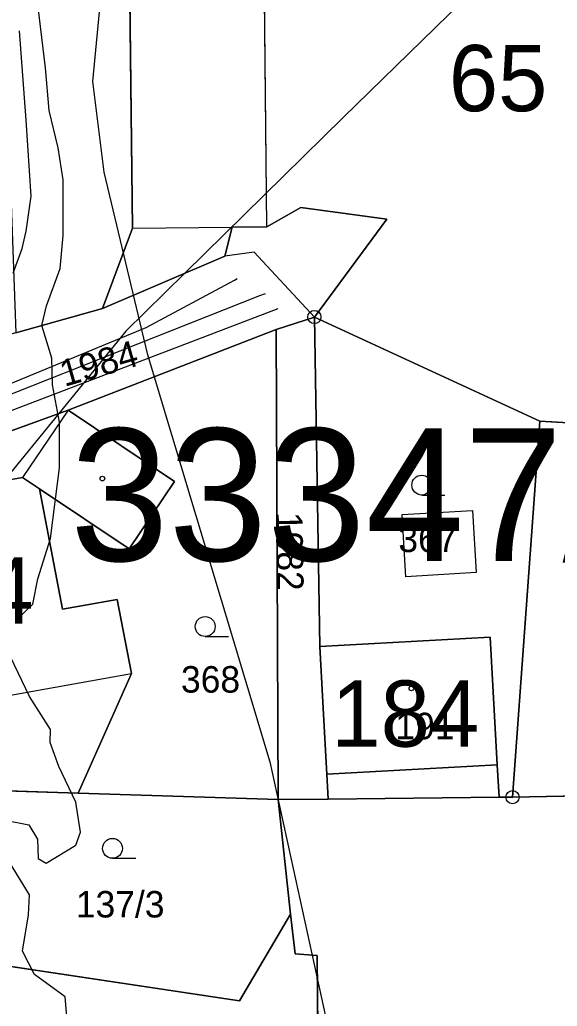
# Model space of a CAD drawing. Extents: x -706130 to -698555, y -971544 to -967260.
# Drawn here: x -704275.1 to -704234.5, y -970113.8 to -970039.3 of the extents above; entities that cross this region are included whole.
import ezdxf

# ---------------------------------------------------------------- set-up
doc = ezdxf.new("R2010")
doc.units = 0
for name, color, linetype in [('_Doplněk budov pro zastavěnost', 7, 'Continuous'), ('BPEJ hranice S', 7, 'Continuous'), ('BPEJ I-II trida ochrany S', 7, 'Continuous'), ('Docházková izochrona - BUS S', 7, 'Continuous'), ('Docházková izochrona - VLAK N', 7, 'Continuous'), ('Hranice intravilán', 7, 'Continuous'), ('Kanalizace_stoka bez rozlišení N', 7, 'Continuous'), ('KN_Budovy', 7, 'Continuous'), ('KN_Budovy_cisla_domovni', 7, 'Continuous'), ('KN_Hranice_parcel', 7, 'Continuous'), ('KN_Hranice_parcel_vnitrni_kresba', 7, 'Continuous'), ('KN_Parcelni cisla', 7, 'Continuous'), ('KN_Polygon parcely', 7, 'Continuous'), ('KN_POZEMKY_13_ZASTAVENA PLOCHA', 7, 'Continuous'), ('KN_POZEMKY_14_OSTATNI PLOCHA', 7, 'Continuous'), ('KN_POZEMKY_5_ZAHRADA', 7, 'Continuous'), ('KN_POZEMKY_7_TTP', 7, 'Continuous'), ('KN_VYUZITI_17_ostatni plocha_ostatni komunikace', 7, 'Continuous'), ('KN_Věcná břemena k části', 7, 'Continuous'), ('KN_Značky bodu BP', 7, 'Continuous'), ('KN_Značky budov', 7, 'Continuous'), ('KN_Značky kultur', 7, 'Continuous'), ('Nemovité kulturní památky popis', 7, 'Continuous'), ('Nemovité kulturní památky S', 7, 'Continuous'), ('Plynovody STL S', 7, 'Continuous'), ('Vodovodní řady - rozváděcí S', 7, 'Continuous'), ('VÝŠKOPIS_vrstevnice hlavní', 7, 'Continuous'), ('Záplavové území stanovene S', 7, 'Continuous'), ('Záplavového území_aktivní zóna S', 7, 'Continuous')]:
    doc.layers.add(name, color=color, linetype=linetype)

msp = doc.modelspace()

# ---------------------------------------------------------------- linework, layer by layer
at = {"layer": '_Doplněk budov pro zastavěnost'}
for p, q in [((-704271.47, -970068.76), (-704274.9, -970073.85)), ((-704274.9, -970073.85), (-704273.63, -970074.7))]:
    msp.add_line(p, q, dxfattribs=at)
msp.add_lwpolyline([(-704273.63, -970074.7), (-704266.86, -970079.24), (-704263.44, -970074.15), (-704271.47, -970068.76)], dxfattribs=at)
msp.add_lwpolyline([(-704246.24, -970076.66), (-704240.94, -970076.35), (-704240.66, -970081.03), (-704245.97, -970081.35)], close=True, dxfattribs=at)
at = {"layer": 'BPEJ hranice S'}
msp.add_lwpolyline([(-704231.944, -970030.101), (-704236.746, -970033.05), (-704250.684, -970046.683), (-704262.658, -970058.435), (-704267.099, -970062.795), (-704272.175, -970069.016), (-704289.09, -970089.752), (-704292.154, -970094.088), (-704301.02, -970106.64), (-704305.506, -970112.991), (-704308.371, -970116.142), (-704315.893, -970124.421), (-704317.877, -970126.604), (-704320.992, -970130.033), (-704322.312, -970131.353), (-704329.974, -970139.019)], dxfattribs=at)
at = {"layer": 'BPEJ I-II trida ochrany S'}
for p, q in [((-704266.6, -970055.02), (-704266.92, -970026.98)), ((-704268.88, -970061.09), (-704266.6, -970055.02)), ((-704275.4, -970062.93), (-704268.88, -970061.09)), ((-704235.85, -970069.61), (-704252.87, -970061.74)), ((-704252.87, -970061.74), (-704252.46, -970086.63)), ((-704255.75, -970062.67), (-704271.47, -970068.76)), ((-704255.6, -970098.18), (-704255.75, -970062.67)), ((-704271.47, -970068.76), (-704263.44, -970074.15)), ((-704217.55, -970070.65), (-704235.85, -970069.61)), ((-704263.44, -970074.15), (-704266.86, -970079.24)), ((-704266.86, -970079.24), (-704273.63, -970074.7)), ((-704273.63, -970074.7), (-704271.88, -970083.8)), ((-704271.88, -970083.8), (-704267.76, -970083.06)), ((-704267.76, -970083.06), (-704266.68, -970088.65)), ((-704252.46, -970086.63), (-704239.59, -970085.92)), ((-704239.59, -970085.92), (-704239.06, -970095.56)), ((-704266.68, -970088.65), (-704270.7, -970097.69)), ((-704239.06, -970095.56), (-704238.92, -970098)), ((-704270.7, -970097.69), (-704280.16, -970097.38)), ((-704238.92, -970098), (-704251.82, -970098.14)), ((-704251.82, -970098.14), (-704255.6, -970098.18)), ((-704258.53, -970113.37), (-704254.66, -970106.84)), ((-704254.66, -970106.84), (-704254.33, -970109.82)), ((-704254.33, -970109.82), (-704252.65, -970109.96)), ((-704252.65, -970109.96), (-704252.61, -970117.28)), ((-704280.31, -970110.11), (-704258.53, -970113.37))]:
    msp.add_line(p, q, dxfattribs=at)
at = {"layer": 'Docházková izochrona - BUS S'}
msp.add_arc((-704361.829, -969946.93), 400, 155.51821, 17.33949, dxfattribs=at)
at = {"layer": 'Docházková izochrona - VLAK N'}
msp.add_circle((-704165.451, -969778.767), 800, dxfattribs=at)
at = {"layer": 'Hranice intravilán'}
msp.add_lwpolyline([(-704226.27, -970097.78), (-704237.91, -970097.99), (-704238.92, -970098), (-704251.82, -970098.14), (-704255.6, -970098.18), (-704254.66, -970106.84), (-704258.53, -970113.37), (-704280.31, -970110.11), (-704281.24, -970114.41), (-704249.26, -970126.19), (-704248.64, -970123.84), (-704243.56, -970125.14), (-704244.29, -970127.99), (-704247.64, -970141.18), (-704257.15, -970138.75), (-704260.52, -970150.22), (-704222.31, -970155.39)], dxfattribs=at)
at = {"layer": 'Kanalizace_stoka bez rozlišení N'}
msp.add_lwpolyline([(-704312.052, -970110.204), (-704285.646, -970072.578), (-704255.613, -970061.083)], dxfattribs=at)
at = {"layer": 'KN_Budovy'}
for points in [[(-704240.82, -970026.68), (-704256.74, -970026.86), (-704266.92, -970026.98), (-704266.6, -970055.02), (-704259.07, -970054.95), (-704256.47, -970054.92), (-704256.66, -970034.81), (-704240.66, -970034.65), (-704240.64, -970037.05), (-704224.22, -970037.42), (-704223.83, -970052.41), (-704228.82, -970052.55), (-704228.64, -970059.54), (-704223.61, -970059.41), (-704217.6, -970059.25), (-704210.5, -970059.06), (-704210.69, -970051.96), (-704210.81, -970047.51), (-704211.22, -970031.9), (-704215.88, -970032.03), (-704223.12, -970032.22), (-704223.16, -970030.62), (-704240.79, -970029.58)], [(-704284.59, -970073.54), (-704281.18, -970091.26), (-704268.79, -970089.03), (-704266.68, -970088.65), (-704267.76, -970083.06), (-704271.88, -970083.8), (-704273.63, -970074.7), (-704274.9, -970073.85), (-704277.83, -970074.38), (-704278.22, -970072.33)], [(-704239.59, -970085.92), (-704252.46, -970086.63), (-704252.15, -970092.21), (-704251.92, -970096.27), (-704239.06, -970095.56)]]:
    msp.add_lwpolyline(points, close=True, dxfattribs=at)
at = {"layer": 'KN_Hranice_parcel'}
for p, q in [((-704275.4, -970062.93), (-704268.88, -970061.09)), ((-704252.87, -970061.74), (-704255.75, -970062.67)), ((-704252.87, -970061.74), (-704235.85, -970069.61)), ((-704252.87, -970061.74), (-704252.46, -970086.63)), ((-704255.75, -970062.67), (-704271.47, -970068.76)), ((-704255.6, -970098.18), (-704255.75, -970062.67)), ((-704271.47, -970068.76), (-704284.59, -970073.54)), ((-704237.91, -970097.99), (-704235.85, -970069.61)), ((-704235.85, -970069.61), (-704217.55, -970070.65)), ((-704270.7, -970097.69), (-704255.6, -970098.18)), ((-704251.82, -970098.14), (-704238.92, -970098)), ((-704237.91, -970097.99), (-704238.92, -970098)), ((-704251.82, -970098.14), (-704255.6, -970098.18)), ((-704255.6, -970098.18), (-704254.66, -970106.84))]:
    msp.add_line(p, q, dxfattribs=at)
for points in [[(-704215.88, -970032.03), (-704223.12, -970032.22), (-704223.16, -970030.62), (-704240.79, -970029.58), (-704240.82, -970026.68), (-704256.74, -970026.86), (-704266.92, -970026.98), (-704266.6, -970055.02), (-704268.88, -970061.09)], [(-704268.88, -970061.09), (-704259.62, -970057.14), (-704259.07, -970054.95), (-704256.47, -970054.92), (-704253.88, -970053.48), (-704247.4, -970054.36), (-704252.87, -970061.74)], [(-704270.7, -970097.69), (-704266.68, -970088.65), (-704267.76, -970083.06), (-704271.88, -970083.8), (-704273.63, -970074.7), (-704266.86, -970079.24), (-704263.44, -970074.15), (-704271.47, -970068.76)], [(-704238.92, -970098), (-704239.06, -970095.56), (-704239.59, -970085.92), (-704252.46, -970086.63)], [(-704252.46, -970086.63), (-704252.15, -970092.21), (-704251.92, -970096.27), (-704251.82, -970098.14)], [(-704283.37, -970097.74), (-704280.16, -970097.38), (-704270.7, -970097.69)], [(-704217.43, -970098.39), (-704226.27, -970097.78), (-704237.91, -970097.99)], [(-704254.66, -970106.84), (-704258.53, -970113.37), (-704280.31, -970110.11)], [(-704254.66, -970106.84), (-704254.33, -970109.82), (-704252.65, -970109.96), (-704252.61, -970117.28), (-704211.05, -970124.6)]]:
    msp.add_lwpolyline(points, dxfattribs=at)
at = {"layer": 'KN_Hranice_parcel_vnitrni_kresba'}
for p, q in [((-704256.47, -970054.92), (-704256.66, -970034.81)), ((-704266.6, -970055.02), (-704259.07, -970054.95)), ((-704271.47, -970068.76), (-704274.9, -970073.85)), ((-704277.83, -970074.38), (-704274.9, -970073.85)), ((-704273.63, -970074.7), (-704274.9, -970073.85)), ((-704281.18, -970091.26), (-704268.79, -970089.03)), ((-704268.79, -970089.03), (-704266.68, -970088.65)), ((-704239.06, -970095.56), (-704251.92, -970096.27))]:
    msp.add_line(p, q, dxfattribs=at)
at = {"layer": 'KN_Polygon parcely'}
for points in [[(-704204.03, -970027.51), (-704215.51, -970008.81), (-704277, -970020.28), (-704276.73, -970027.47), (-704275.4, -970062.93), (-704268.88, -970061.09), (-704266.6, -970055.02), (-704266.92, -970026.98), (-704256.74, -970026.86), (-704240.82, -970026.68), (-704240.79, -970029.58), (-704223.16, -970030.62), (-704223.12, -970032.22), (-704215.88, -970032.03), (-704214.37, -970030.77), (-704211.41, -970029.39)], [(-704247.4, -970054.36), (-704252.87, -970061.74), (-704235.85, -970069.61), (-704217.55, -970070.65), (-704217.6, -970059.25), (-704210.5, -970059.06), (-704210.69, -970051.96), (-704210.81, -970047.51), (-704211.22, -970031.9), (-704215.88, -970032.03), (-704223.12, -970032.22), (-704223.16, -970030.62), (-704240.79, -970029.58), (-704240.82, -970026.68), (-704256.74, -970026.86), (-704266.92, -970026.98), (-704266.6, -970055.02), (-704268.88, -970061.09), (-704259.62, -970057.14), (-704259.07, -970054.95), (-704256.47, -970054.92), (-704253.88, -970053.48)], [(-704271.47, -970068.76), (-704255.75, -970062.67), (-704252.87, -970061.74), (-704247.4, -970054.36), (-704253.88, -970053.48), (-704256.47, -970054.92), (-704259.07, -970054.95), (-704259.62, -970057.14), (-704268.88, -970061.09), (-704275.4, -970062.93), (-704287.5, -970066.36), (-704284.59, -970073.54)], [(-704252.87, -970061.74), (-704255.75, -970062.67), (-704255.6, -970098.18), (-704251.82, -970098.14), (-704251.92, -970096.27), (-704252.15, -970092.21), (-704252.46, -970086.63)], [(-704252.87, -970061.74), (-704252.46, -970086.63), (-704239.59, -970085.92), (-704239.06, -970095.56), (-704238.92, -970098), (-704237.91, -970097.99), (-704235.85, -970069.61)], [(-704255.75, -970062.67), (-704271.47, -970068.76), (-704263.44, -970074.15), (-704266.86, -970079.24), (-704273.63, -970074.7), (-704271.88, -970083.8), (-704267.76, -970083.06), (-704266.68, -970088.65), (-704270.7, -970097.69), (-704255.6, -970098.18)], [(-704266.86, -970079.24), (-704263.44, -970074.15), (-704271.47, -970068.76), (-704284.59, -970073.54), (-704288.09, -970076.54), (-704299.28, -970094.67), (-704284.21, -970093.44), (-704283.91, -970097.8), (-704283.37, -970097.74), (-704280.16, -970097.38), (-704270.7, -970097.69), (-704266.68, -970088.65), (-704267.76, -970083.06), (-704271.88, -970083.8), (-704273.63, -970074.7)], [(-704235.85, -970069.61), (-704237.91, -970097.99), (-704226.27, -970097.78), (-704217.43, -970098.39), (-704217.55, -970070.65)], [(-704238.92, -970098), (-704239.06, -970095.56), (-704239.59, -970085.92), (-704252.46, -970086.63), (-704252.15, -970092.21), (-704251.92, -970096.27), (-704251.82, -970098.14)], [(-704283.37, -970097.74), (-704284.31, -970109.59), (-704280.31, -970110.11), (-704258.53, -970113.37), (-704254.66, -970106.84), (-704255.6, -970098.18), (-704270.7, -970097.69), (-704280.16, -970097.38)], [(-704207.54, -970099.08), (-704217.43, -970098.39), (-704226.27, -970097.78), (-704237.91, -970097.99), (-704238.92, -970098), (-704251.82, -970098.14), (-704255.6, -970098.18), (-704254.66, -970106.84), (-704254.33, -970109.82), (-704252.65, -970109.96), (-704252.61, -970117.28), (-704211.05, -970124.6)], [(-704211.05, -970124.6), (-704252.61, -970117.28), (-704252.65, -970109.96), (-704254.33, -970109.82), (-704254.66, -970106.84), (-704258.53, -970113.37), (-704280.31, -970110.11), (-704281.24, -970114.41), (-704249.26, -970126.19), (-704248.64, -970123.84), (-704243.56, -970125.14), (-704244.29, -970127.99), (-704242.29, -970128.72), (-704214.21, -970130.67)]]:
    msp.add_lwpolyline(points, close=True, dxfattribs=at)
at = {"layer": 'KN_POZEMKY_13_ZASTAVENA PLOCHA'}
for p, q in [((-704266.6, -970055.02), (-704266.92, -970026.98)), ((-704253.88, -970053.48), (-704256.47, -970054.92)), ((-704247.4, -970054.36), (-704253.88, -970053.48)), ((-704252.87, -970061.74), (-704247.4, -970054.36)), ((-704268.88, -970061.09), (-704266.6, -970055.02)), ((-704259.07, -970054.95), (-704259.62, -970057.14)), ((-704256.47, -970054.92), (-704259.07, -970054.95)), ((-704259.62, -970057.14), (-704268.88, -970061.09)), ((-704235.85, -970069.61), (-704252.87, -970061.74)), ((-704284.59, -970073.54), (-704271.47, -970068.76)), ((-704271.47, -970068.76), (-704263.44, -970074.15)), ((-704217.55, -970070.65), (-704235.85, -970069.61)), ((-704263.44, -970074.15), (-704266.86, -970079.24)), ((-704266.86, -970079.24), (-704273.63, -970074.7)), ((-704273.63, -970074.7), (-704271.88, -970083.8)), ((-704271.88, -970083.8), (-704267.76, -970083.06)), ((-704267.76, -970083.06), (-704266.68, -970088.65)), ((-704252.46, -970086.63), (-704239.59, -970085.92)), ((-704239.59, -970085.92), (-704239.06, -970095.56)), ((-704252.15, -970092.21), (-704252.46, -970086.63)), ((-704266.68, -970088.65), (-704270.7, -970097.69)), ((-704251.92, -970096.27), (-704252.15, -970092.21)), ((-704239.06, -970095.56), (-704238.92, -970098)), ((-704251.82, -970098.14), (-704251.92, -970096.27)), ((-704270.7, -970097.69), (-704280.16, -970097.38)), ((-704238.92, -970098), (-704251.82, -970098.14))]:
    msp.add_line(p, q, dxfattribs=at)
at = {"layer": 'KN_POZEMKY_14_OSTATNI PLOCHA'}
for p, q in [((-704256.47, -970054.92), (-704253.88, -970053.48)), ((-704253.88, -970053.48), (-704247.4, -970054.36)), ((-704247.4, -970054.36), (-704252.87, -970061.74)), ((-704259.62, -970057.14), (-704259.07, -970054.95)), ((-704259.07, -970054.95), (-704256.47, -970054.92)), ((-704268.88, -970061.09), (-704259.62, -970057.14)), ((-704275.4, -970062.93), (-704268.88, -970061.09)), ((-704255.75, -970062.67), (-704252.87, -970061.74)), ((-704252.87, -970061.74), (-704255.75, -970062.67)), ((-704252.87, -970061.74), (-704252.46, -970086.63)), ((-704255.75, -970062.67), (-704271.47, -970068.76)), ((-704255.6, -970098.18), (-704255.75, -970062.67)), ((-704271.47, -970068.76), (-704284.59, -970073.54)), ((-704252.46, -970086.63), (-704252.15, -970092.21)), ((-704252.15, -970092.21), (-704251.92, -970096.27)), ((-704251.92, -970096.27), (-704251.82, -970098.14)), ((-704251.82, -970098.14), (-704255.6, -970098.18)), ((-704258.53, -970113.37), (-704254.66, -970106.84)), ((-704254.66, -970106.84), (-704254.33, -970109.82)), ((-704254.33, -970109.82), (-704252.65, -970109.96)), ((-704252.65, -970109.96), (-704252.61, -970117.28)), ((-704280.31, -970110.11), (-704258.53, -970113.37))]:
    msp.add_line(p, q, dxfattribs=at)
at = {"layer": 'KN_POZEMKY_5_ZAHRADA'}
for p, q in [((-704252.87, -970061.74), (-704235.85, -970069.61)), ((-704252.46, -970086.63), (-704252.87, -970061.74)), ((-704271.47, -970068.76), (-704255.75, -970062.67)), ((-704255.75, -970062.67), (-704255.6, -970098.18)), ((-704263.44, -970074.15), (-704271.47, -970068.76)), ((-704237.91, -970097.99), (-704235.85, -970069.61)), ((-704235.85, -970069.61), (-704237.91, -970097.99)), ((-704235.85, -970069.61), (-704217.55, -970070.65)), ((-704266.86, -970079.24), (-704263.44, -970074.15)), ((-704271.88, -970083.8), (-704273.63, -970074.7)), ((-704273.63, -970074.7), (-704266.86, -970079.24)), ((-704267.76, -970083.06), (-704271.88, -970083.8)), ((-704266.68, -970088.65), (-704267.76, -970083.06)), ((-704239.59, -970085.92), (-704252.46, -970086.63)), ((-704239.06, -970095.56), (-704239.59, -970085.92)), ((-704270.7, -970097.69), (-704266.68, -970088.65)), ((-704238.92, -970098), (-704239.06, -970095.56)), ((-704280.16, -970097.38), (-704270.7, -970097.69)), ((-704270.7, -970097.69), (-704255.6, -970098.18)), ((-704255.6, -970098.18), (-704270.7, -970097.69)), ((-704237.91, -970097.99), (-704238.92, -970098)), ((-704226.27, -970097.78), (-704237.91, -970097.99)), ((-704255.6, -970098.18), (-704254.66, -970106.84)), ((-704254.66, -970106.84), (-704258.53, -970113.37)), ((-704258.53, -970113.37), (-704280.31, -970110.11))]:
    msp.add_line(p, q, dxfattribs=at)
at = {"layer": 'KN_POZEMKY_7_TTP'}
for p, q in [((-704266.92, -970026.98), (-704266.6, -970055.02)), ((-704266.6, -970055.02), (-704268.88, -970061.09)), ((-704268.88, -970061.09), (-704275.4, -970062.93)), ((-704251.82, -970098.14), (-704238.92, -970098)), ((-704238.92, -970098), (-704237.91, -970097.99)), ((-704237.91, -970097.99), (-704226.27, -970097.78)), ((-704255.6, -970098.18), (-704251.82, -970098.14)), ((-704254.66, -970106.84), (-704255.6, -970098.18)), ((-704254.33, -970109.82), (-704254.66, -970106.84)), ((-704252.65, -970109.96), (-704254.33, -970109.82)), ((-704252.61, -970117.28), (-704252.65, -970109.96))]:
    msp.add_line(p, q, dxfattribs=at)
at = {"layer": 'KN_VYUZITI_17_ostatni plocha_ostatni komunikace'}
for p, q in [((-704256.47, -970054.92), (-704253.88, -970053.48)), ((-704253.88, -970053.48), (-704247.4, -970054.36)), ((-704247.4, -970054.36), (-704252.87, -970061.74)), ((-704259.62, -970057.14), (-704259.07, -970054.95)), ((-704259.07, -970054.95), (-704256.47, -970054.92)), ((-704268.88, -970061.09), (-704259.62, -970057.14)), ((-704275.4, -970062.93), (-704268.88, -970061.09)), ((-704255.75, -970062.67), (-704252.87, -970061.74)), ((-704252.87, -970061.74), (-704255.75, -970062.67)), ((-704252.87, -970061.74), (-704252.46, -970086.63)), ((-704255.75, -970062.67), (-704271.47, -970068.76)), ((-704255.6, -970098.18), (-704255.75, -970062.67)), ((-704271.47, -970068.76), (-704284.59, -970073.54)), ((-704252.46, -970086.63), (-704252.15, -970092.21)), ((-704252.15, -970092.21), (-704251.92, -970096.27)), ((-704251.92, -970096.27), (-704251.82, -970098.14)), ((-704251.82, -970098.14), (-704255.6, -970098.18)), ((-704258.53, -970113.37), (-704254.66, -970106.84)), ((-704254.66, -970106.84), (-704254.33, -970109.82)), ((-704254.33, -970109.82), (-704252.65, -970109.96)), ((-704252.65, -970109.96), (-704252.61, -970117.28)), ((-704280.31, -970110.11), (-704258.53, -970113.37))]:
    msp.add_line(p, q, dxfattribs=at)
at = {"layer": 'KN_Věcná břemena k části'}
msp.add_lwpolyline([(-704287.5, -970066.36), (-704284.59, -970073.54), (-704271.47, -970068.76), (-704255.75, -970062.67), (-704252.87, -970061.74), (-704257.41, -970056.85), (-704259.62, -970057.14), (-704268.88, -970061.09), (-704275.4, -970062.93)], close=True, dxfattribs=at)
at = {"layer": 'KN_Značky bodu BP'}
for centre, radius in [((-704252.87, -970061.74), 0.5), ((-704252.87, -970061.74), 0.0303), ((-704237.91, -970097.99), 0.5), ((-704237.91, -970097.99), 0.0303)]:
    msp.add_circle(centre, radius, dxfattribs=at)
at = {"layer": 'KN_Značky budov'}
for centre in [(-704268.877, -970073.939), (-704245.547, -970089.779)]:
    msp.add_circle(centre, 0.175, dxfattribs=at)
at = {"layer": 'KN_Značky kultur'}
for p, q in [((-704244.763, -970075.18), (-704243.013, -970075.18)), ((-704261.113, -970085.86), (-704259.363, -970085.86)), ((-704268.113, -970102.61), (-704266.363, -970102.61))]:
    msp.add_line(p, q, dxfattribs=at)
for centre in [(-704244.763, -970074.43), (-704261.113, -970085.11), (-704268.113, -970101.86)]:
    msp.add_circle(centre, 0.75, dxfattribs=at)
at = {"layer": 'Nemovité kulturní památky S'}
msp.add_lwpolyline([(-704284.59, -970073.54), (-704281.18, -970091.26), (-704268.79, -970089.03), (-704266.68, -970088.65), (-704267.76, -970083.06), (-704271.88, -970083.8), (-704273.63, -970074.7), (-704274.9, -970073.85), (-704277.83, -970074.38), (-704278.22, -970072.33)], close=True, dxfattribs=at)
at = {"layer": 'Plynovody STL S'}
msp.add_lwpolyline([(-704314.438, -970108.783), (-704313.31, -970107.43), (-704312.508, -970106.41), (-704311.84, -970105.56), (-704310.04, -970103.5), (-704309.02, -970102.03), (-704307.852, -970100.49), (-704305.038, -970096.781), (-704298.62, -970088.32), (-704286.67, -970071.24), (-704265.56, -970062.52), (-704258.896, -970058.945), (-704258.7, -970058.84)], dxfattribs=at)
at = {"layer": 'Vodovodní řady - rozváděcí S'}
msp.add_lwpolyline([(-704256.579, -970059.982), (-704257.004, -970060.15), (-704286.122, -970071.663), (-704321.94, -970122.71)], dxfattribs=at)
at = {"layer": 'VÝŠKOPIS_vrstevnice hlavní'}
msp.add_lwpolyline([(-704226.549, -970022.844), (-704242.243, -970019.849), (-704249.662, -970019.135), (-704257.081, -970020.562), (-704265.498, -970026.839), (-704268.637, -970033.688), (-704269.635, -970043.96), (-704268.779, -970050.808), (-704265.498, -970064.505), (-704256.224, -970095.321), (-704250.232, -970122.714), (-704248.235, -970139.835), (-704247.807, -970153.531), (-704248.377, -970160.379), (-704251.801, -970174.076), (-704255.939, -970184.348), (-704267.923, -970204.892)], dxfattribs=at)
at = {"layer": 'Záplavové území stanovene S'}
for points in [[(-704275.378, -970084.628), (-704274.125, -970083.432), (-704273.753, -970081.497), (-704272.782, -970078.468), (-704272.118, -970073.118), (-704272.125, -970069.686), (-704272.652, -970066.848), (-704272.704, -970064.855), (-704273.452, -970062.375), (-704273.101, -970060.899), (-704272.065, -970058.065), (-704271.835, -970055.585), (-704271.844, -970051.375), (-704272.225, -970048.975), (-704272.885, -970046.135), (-704273.16, -970042.91), (-704273.897, -970036.853)], [(-704276.222, -970099.729), (-704274.425, -970100.075), (-704273.786, -970101.155), (-704273.734, -970102.625), (-704273.125, -970102.971), (-704270.875, -970101.608), (-704270.528, -970100.625), (-704270.873, -970098.375), (-704272.171, -970095.671), (-704272.808, -970093.875), (-704272.786, -970092.875), (-704274.391, -970090.403), (-704275.823, -970087.406)], [(-704271.422, -970116.375), (-704271.684, -970113.066), (-704274.01, -970111.375), (-704274.91, -970109.625), (-704274.454, -970106.875), (-704274.388, -970105.375), (-704276.085, -970102.585)]]:
    msp.add_lwpolyline(points, dxfattribs=at)
at = {"layer": 'Záplavového území_aktivní zóna S'}
msp.add_lwpolyline([(-704275.625, -970058.438), (-704274.938, -970056.562), (-704274.625, -970055.25), (-704274.25, -970052.625), (-704274.625, -970046.875), (-704275.125, -970040.125)], dxfattribs=at)

# ---------------------------------------------------------------- texts
at = {"layer": 'KN_Budovy_cisla_domovni'}
for s, p in [('65', (-704242.714, -970046.199)), ('64', (-704281.517, -970084.884)), ('184', (-704251.584, -970094.184))]:
    msp.add_text(s, height=5, dxfattribs=at).set_placement(p)
at = {"layer": 'KN_Parcelni cisla'}
for s, rotation, p in [('1984', 16, (-704271.745, -970067.017)), ('1982', 271, (-704255.779, -970076.474))]:
    msp.add_text(s, height=2, rotation=rotation, dxfattribs=at).set_placement(p)
for s, p in [('367', (-704246.53, -970079.49)), ('368', (-704262.94, -970090.1)), ('191', (-704246.75, -970093.62)), ('137/3', (-704270.88, -970107.08))]:
    msp.add_text(s, height=2, dxfattribs=at).set_placement(p)
at = {"layer": 'Nemovité kulturní památky popis'}
msp.add_text('33347/5-4442', height=10, dxfattribs=at).set_placement((-704271.316, -970080.151))

doc.saveas('drawing.dxf')
